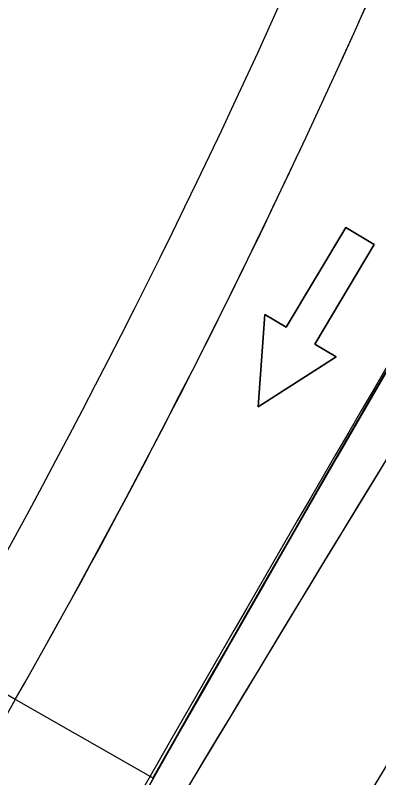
# Model space of a CAD drawing. Extents: x 14104283 to 14128447, y 8633203 to 8671666.
# Drawn here: x 14118931.3 to 14118958.8, y 8668599.6 to 8668657.2 of the extents above; entities that cross this region are included whole.
import ezdxf

# ---------------------------------------------------------------- set-up
doc = ezdxf.new("R2010")
doc.units = 0
for name, color, linetype in [('dsnPaintExistingEdgeLineRightWhite', 7, 'Continuous'), ('dsnPaintExistingLaneLineWhite', 7, 'Continuous'), ('dsnShadingPaved', 7, 'Continuous'), ('dsnStgShadingPrevPav', 7, 'Continuous'), ('dsnTapeExistingChannelizingLaneWhite', 7, 'Continuous'), ('dsnTapeExistingChannelizingLaneYellow', 7, 'Continuous'), ('dsnTapeRemoveChannelizingWhite', 7, 'Continuous'), ('dsnTapeRemoveChannelizingYellow', 7, 'Continuous'), ('Level 2', 7, 'Continuous'), ('Level 5', 7, 'Continuous')]:
    doc.layers.add(name, color=color, linetype=linetype)

msp = doc.modelspace()

# ---------------------------------------------------------------- linework, layer by layer
at = {"layer": 'dsnPaintExistingEdgeLineRightWhite'}
for centre, radius, start, end in [((14118409.812, 8668902.168), 600, 334.790092, 343.63038), ((14118421.288, 8668896.215), 587.082, 330.320236, 334.838761)]:
    msp.add_arc(centre, radius, start, end, dxfattribs=at)
at = {"layer": 'dsnPaintExistingLaneLineWhite'}
msp.add_arc((14122745.391, 8666422.793), 4382.732, 149.348366, 152.563119, dxfattribs=at)
at = {"layer": 'dsnShadingPaved'}
for centre, radius, start, end in [((14121955.849, 8666791.923), 3512, 144.954928, 152.692114), ((14121955.849, 8666791.923), 3500, 144.954928, 152.692114), ((14118409.812, 8668902.168), 600, 330.368904, 343.63038), ((14123732.957, 8665874.379), 5512, 149.677738, 156.098581)]:
    msp.add_arc(centre, radius, start, end, dxfattribs=at)
at = {"layer": 'dsnStgShadingPrevPav'}
for p, q in [((14118926.133, 8668608.487), (14118941.739, 8668599.61)), ((14118931.348, 8668605.52), (14118926.133, 8668608.487)), ((14118926.133, 8668608.487), (14118941.739, 8668599.61))]:
    msp.add_line(p, q, dxfattribs=at)
for centre, radius, start, end in [((14123732.957, 8665874.379), 5512, 146.425624, 157.163302), ((14123732.586, 8665873.821), 5512, 146.502133, 150.361956), ((14123732.846, 8665874.198), 5488.008, 146.41277, 150.668735), ((14123732.957, 8665874.379), 5488, 146.421187, 157.163302), ((14121592.114, 8667345.675), 2888.949, 147.236664, 156.233892), ((14118409.812, 8668902.168), 594, 330.368904, 343.63038), ((14123732.957, 8665874.379), 5524, 150.368904, 156.098581)]:
    msp.add_arc(centre, radius, start, end, dxfattribs=at)
at = {"layer": 'dsnTapeExistingChannelizingLaneWhite'}
msp.add_arc((14121955.849, 8666791.923), 3512, 147.963777, 151.972727, dxfattribs=at)
at = {"layer": 'dsnTapeExistingChannelizingLaneYellow'}
msp.add_arc((14121955.849, 8666791.923), 3500, 144.954928, 149.507619, dxfattribs=at)
at = {"layer": 'dsnTapeRemoveChannelizingWhite'}
msp.add_arc((14121592.114, 8667345.675), 2876.949, 151.245384, 156.903373, dxfattribs=at)
at = {"layer": 'dsnTapeRemoveChannelizingYellow'}
msp.add_arc((14121592.114, 8667345.675), 2888.949, 151.245384, 156.903373, dxfattribs=at)
at = {"layer": 'Level 2'}
msp.add_lwpolyline([(14118958.441, 8668639.866), (14118956.294, 8668641.148), (14118951.809, 8668633.635), (14118950.199, 8668634.596), (14118949.679, 8668627.628), (14118955.566, 8668631.392), (14118953.956, 8668632.353)], close=True, dxfattribs=at)
at = {"layer": 'Level 5'}
msp.add_lwpolyline([(14118953.956, 8668632.353), (14118955.566, 8668631.392), (14118949.679, 8668627.628), (14118950.199, 8668634.596), (14118951.809, 8668633.635), (14118956.294, 8668641.148), (14118958.441, 8668639.866), (14118953.956, 8668632.353)], dxfattribs=at)

doc.saveas('drawing.dxf')
